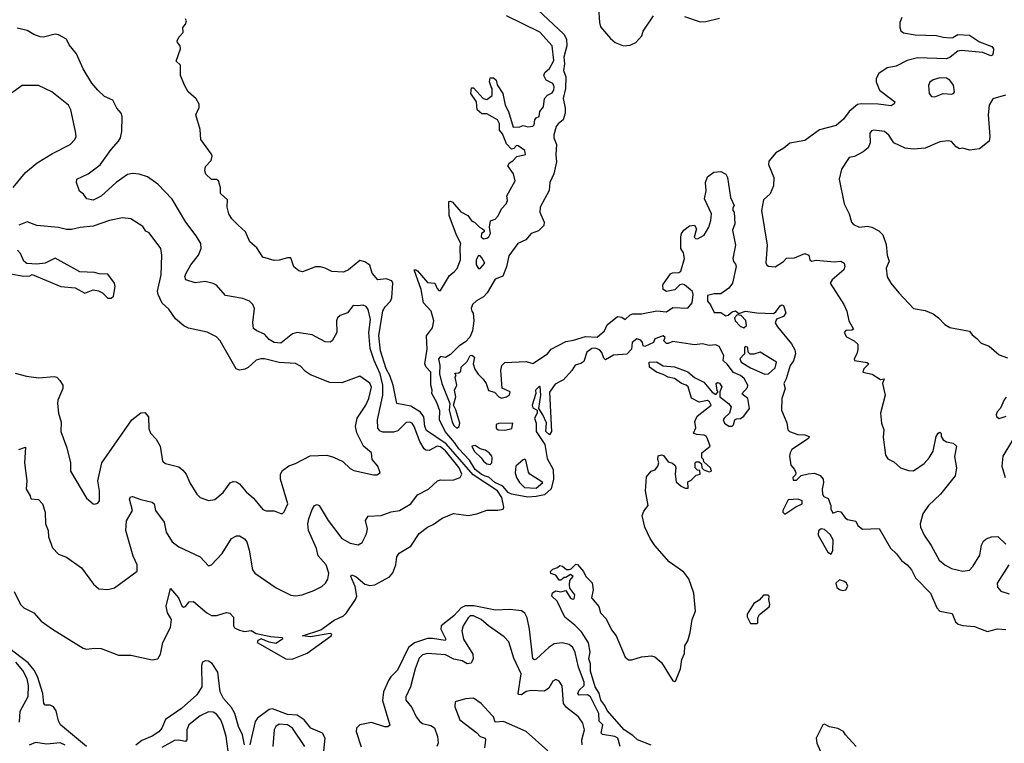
# Model space of a CAD drawing. Extents: x 2133489 to 2292442, y 756223 to 916462.
# Tile 440 of 463: x 2273040 to 2279016, y 869714 to 874102. Entities that reach past the tile are written whole.
import ezdxf

# ---------------------------------------------------------------- set-up
doc = ezdxf.new("R2010")
doc.units = 0

msp = doc.modelspace()

# ---------------------------------------------------------------- linework, layer by layer
at = {"layer": '0CON20XD'}
for points in [[(2276185, 874162), (2276342.5, 874015), (2276358.6, 873985), (2276361.1, 873945), (2276341.8, 873875), (2276347.3, 873835), (2276341.5, 873795), (2276355.4, 873755), (2276352.2, 873685), (2276337.9, 873625), (2276350.9, 873565), (2276351.1, 873535), (2276338, 873495), (2276308.3, 873471.7), (2276296.1, 873453.9), (2276281.1, 873405), (2276281.9, 873385), (2276297.5, 873345), (2276294, 873285), (2276298.8, 873241.2), (2276282.3, 873167.7), (2276258, 873115), (2276253.9, 873066.1), (2276200, 872965), (2276198, 872935), (2276223.8, 872875), (2276221.2, 872855), (2276188.3, 872821.7), (2276144, 872806), (2276112.3, 872767.7), (2276064.1, 872745.9), (2276008.8, 872671.2), (2275994, 872604), (2275973.3, 872546.7), (2275925, 872529.2), (2275877.5, 872445), (2275855, 872421.4), (2275812.4, 872397.6), (2275788.8, 872375), (2275781.2, 872351.2), (2275783.3, 872335), (2275793.3, 872323.3), (2275796, 872275), (2275788.8, 872215), (2275772.3, 872177.7), (2275745, 872148.8), (2275705, 872123.3), (2275655, 872072.5), (2275625, 872053.3), (2275595, 872058.8), (2275582.9, 872045), (2275590, 872005), (2275587.1, 871955), (2275602.9, 871895), (2275650, 871775), (2275647.1, 871735), (2275665, 871662.5), (2275675, 871641.2), (2275692.5, 871625), (2275708, 871635), (2275711.2, 871655), (2275687, 871737), (2275672.5, 871765), (2275686.2, 871815), (2275680, 871855), (2275692.5, 871885), (2275682.5, 871935), (2275690, 871945), (2275681.7, 871958.3), (2275705, 871960), (2275718.3, 871971.7), (2275720, 871995), (2275755, 872030), (2275773.6, 872066.4), (2275785, 872067.5), (2275800, 872055), (2275793.3, 872015), (2275803.2, 871983.2), (2275822.2, 871952.2), (2275852.9, 871922.9), (2275871.2, 871895), (2275885, 871852.5), (2275922.7, 871842.7), (2275948, 871815), (2275965, 871807.1), (2275993.8, 871815), (2276013.8, 871826.2), (2276016.2, 871845), (2275968, 871868), (2275960, 871975), (2275966, 872005), (2275985, 872023.8), (2276115, 872029.2), (2276155, 872016.7), (2276243.3, 872076.7), (2276266.7, 872105), (2276355, 872150.8), (2276402.2, 872157.8), (2276475, 872180.8), (2276545, 872177.2), (2276590, 872215), (2276605, 872252.5), (2276668.3, 872301.7), (2276695, 872297.5), (2276715, 872283.3), (2276745, 872312.5), (2276760.7, 872319.3), (2276815, 872317.5), (2276906.4, 872336.4), (2276965, 872330), (2277005, 872357.5), (2277095, 872353.8), (2277122, 872385), (2277128.6, 872435), (2277124.4, 872454.4), (2277075, 872493.8), (2277065, 872498.8), (2277046.4, 872493.6), (2277015.9, 872464.1), (2276965, 872453.8), (2276945.8, 872465.8), (2276942.9, 872495), (2276989.7, 872560.3), (2277003, 872567), (2277040.4, 872569.6), (2277052.2, 872577.8), (2277074.5, 872655), (2277068.2, 872688.2), (2277051.9, 872715), (2277051.9, 872785), (2277057.1, 872805), (2277071.9, 872825), (2277105, 872852.2), (2277135, 872855.6), (2277147.8, 872835), (2277134.2, 872784.2), (2277142.5, 872775), (2277155, 872773.1), (2277195.4, 872794.6), (2277222.7, 872845), (2277235.7, 872885), (2277240, 872925), (2277197.1, 873015), (2277206, 873065), (2277203.1, 873115), (2277215, 873150), (2277253, 873177), (2277295, 873181.2), (2277326.2, 873165), (2277336.2, 873145), (2277354, 873024), (2277377.5, 872975), (2277368.3, 872961.7), (2277367.5, 872945), (2277377.5, 872935), (2277380, 872865), (2277366.7, 872825), (2277383.8, 872735), (2277368.8, 872655), (2277372.5, 872635), (2277385, 872620), (2277388, 872605), (2277365.6, 872505), (2277345, 872473.3), (2277295, 872440), (2277255, 872440), (2277215, 872430), (2277213.8, 872395), (2277232.4, 872372.4), (2277255, 872326.2), (2277295, 872326.2), (2277325, 872305.7), (2277340.6, 872309.4), (2277365, 872331.2), (2277385, 872337.5), (2277405, 872320), (2277445, 872334), (2277515, 872323.8), (2277615, 872319.6), (2277629.9, 872330.1), (2277655, 872367.3), (2277665, 872373.3), (2277675, 872369.2), (2277690.5, 872325), (2277675, 872303.2), (2277634.2, 872285.8), (2277624.6, 872264.6), (2277638.9, 872238.9), (2277725, 872136.5), (2277745, 872099.2), (2277749.1, 872075), (2277736.9, 872033.1), (2277716.7, 872005), (2277693.1, 871925), (2277677.5, 871895), (2277686.2, 871865), (2277665.8, 871805), (2277664, 871735), (2277696.4, 871656.4), (2277702.5, 871615), (2277712.5, 871605), (2277763.8, 871586.2)], [(2276553.2, 874175), (2276558.2, 874085), (2276565, 874058.8), (2276625, 873987.5), (2276655, 873963.8), (2276705, 873943.8), (2276745, 873948.8), (2276780, 873965), (2276816.2, 874005), (2276825, 874032.5), (2276886.7, 874125)], [(2274365.6, 872855.6), (2274328, 872895), (2274309.2, 872925), (2274300, 872965), (2274300.5, 873010.5), (2274259.3, 873049.3), (2274258.8, 873085), (2274246.7, 873125), (2274235, 873133.3), (2274205, 873133.3), (2274170, 873165), (2274163.8, 873185), (2274168.3, 873211.7), (2274202.3, 873247.7), (2274208, 873275), (2274205, 873286.7), (2274138.8, 873375), (2274136.1, 873436.1), (2274110, 873525), (2274129.3, 873570.7), (2274129.3, 873589.3), (2274111.7, 873621.7), (2274063.3, 873665), (2274042.3, 873702.3), (2274016.2, 873765), (2274016.2, 873826.2), (2273990.7, 873850.7), (2274016.4, 873926.4), (2274013.3, 873945), (2273997.5, 873965), (2273996.7, 873975), (2274005, 873997.5), (2274032.5, 874025), (2274030, 874055), (2274046.7, 874075), (2274052.5, 874095), (2274047, 874107)], [(2275902.5, 873695), (2275892.5, 873725), (2275895, 873750), (2275915, 873750), (2275932.5, 873735), (2275938.3, 873708.3), (2275972.5, 873655), (2275987.5, 873585), (2276006.4, 873546.4), (2276035, 873450), (2276075, 873452.5), (2276095, 873460), (2276125, 873452.5), (2276155, 873457.5), (2276162.5, 873465), (2276166.7, 873495), (2276175, 873506.7), (2276192.5, 873515), (2276196.7, 873545), (2276218.8, 873575), (2276226.2, 873625), (2276243.3, 873645), (2276271.3, 873658.7), (2276282.9, 873675), (2276284.3, 873695), (2276276, 873715), (2276236, 873735), (2276221.4, 873765), (2276226.8, 873783.2), (2276255, 873806.2), (2276282, 873855), (2276272.9, 873945), (2276196.9, 874026.9), (2275995, 874125.5)], [(2277075, 874121.2), (2277170.5, 874090.5), (2277205, 874092), (2277287.7, 874112.3)], [(2278394.5, 874115.5), (2278382.5, 874085), (2278382.5, 874055), (2278388.9, 874035), (2278405, 874021.9), (2278475, 874011.5), (2278605, 874007.5), (2278645, 873996.2), (2278687.3, 873992.7), (2278703.3, 873995), (2278735, 874013.1), (2278805, 874009.3), (2278865, 873969.1), (2278940.3, 873940.3), (2278949.7, 873925), (2278949.4, 873900.6), (2278945, 873887.5), (2278935, 873883.3), (2278885, 873904.4), (2278755, 873916.7), (2278735, 873910.7), (2278688.4, 873875), (2278665, 873864.5), (2278488.6, 873871.4), (2278427.5, 873855), (2278360.2, 873819.8), (2278305, 873810.4), (2278255, 873775.6), (2278238.5, 873745), (2278238.5, 873725), (2278257.8, 873675), (2278325.8, 873625), (2278352, 873605), (2278348.1, 873591.9), (2278329.4, 873580.6), (2278251.2, 873591.2), (2278146.8, 873593.2), (2278125, 873587.3), (2278075.5, 873545), (2278040.7, 873499.3), (2277995, 873460.8), (2277893.8, 873435), (2277805, 873370), (2277715, 873354.4), (2277677.6, 873322.4), (2277628.5, 873295), (2277587.1, 873245), (2277585.6, 873224.4), (2277616.9, 873145), (2277615.8, 873095), (2277595, 873045.6), (2277555, 873010), (2277542, 872945), (2277576.8, 872735), (2277568.8, 872628.8), (2277574.2, 872614.2), (2277585, 872606.7), (2277625, 872603.8), (2277676.7, 872635), (2277695, 872656.2), (2277742.2, 872657.8), (2277805, 872684.2), (2277828.8, 872675), (2277836.2, 872646.2), (2277845, 872637.5), (2277875, 872644.2), (2277985, 872633.3), (2278025, 872638.1), (2278045, 872625.8), (2278048.9, 872605), (2278042.5, 872585), (2277971.2, 872525), (2277960, 872505), (2278042, 872375), (2278061.2, 872335), (2278072, 872275), (2278100, 872225), (2278090.7, 872219.3), (2278055, 872218), (2278044.2, 872205), (2278058.3, 872178.3), (2278105, 872153.8), (2278126.2, 872135), (2278127.7, 872102.3), (2278121.2, 872075), (2278104.2, 872045.8), (2278106.7, 872035), (2278184.2, 872024.2), (2278193.8, 872015), (2278162.9, 871985), (2278157.5, 871965), (2278215, 871952), (2278265, 871920), (2278286.2, 871925), (2278276.2, 871895), (2278292.9, 871825), (2278265.5, 871715), (2278271.8, 871655), (2278284.6, 871615), (2278281.1, 871571.1), (2278295, 871461.2), (2278308.9, 871438.9), (2278345, 871421.1), (2278386.2, 871385), (2278435, 871368.2), (2278465, 871366.7), (2278530.2, 871409.8), (2278560.6, 871445), (2278584.2, 871485), (2278602, 871575), (2278614, 871595), (2278625, 871600), (2278633.3, 871593.3), (2278633.8, 871575), (2278646, 871555), (2278665, 871541.9), (2278705, 871533.1), (2278726, 871515), (2278713.4, 871453.4), (2278726.9, 871385), (2278718.1, 871335), (2278628.9, 871225), (2278555.6, 871155), (2278521.8, 871105), (2278504.6, 871045), (2278507.5, 871025), (2278530, 870975), (2278572.7, 870912.7), (2278621.1, 870825), (2278654.3, 870795), (2278695, 870773.8), (2278765, 870757.5), (2278805, 870764.4), (2278825, 870786), (2278866.9, 870855), (2278878.6, 870915), (2278890.5, 870939.5), (2278906.9, 870953.1), (2278937.5, 870965), (2278977.3, 870967.3), (2279025, 870921.2)], [(2273034, 871495), (2273075, 871510), (2273069.5, 871415), (2273083.7, 871306.3), (2273079.4, 871255), (2273103.3, 871215), (2273107, 871197), (2273155, 871192.5), (2273178, 871165), (2273194.2, 871115), (2273197.1, 871045), (2273211.9, 871005), (2273214.4, 870965), (2273239.1, 870899.1), (2273275, 870860), (2273325, 870842.5), (2273415, 870778.8), (2273488, 870678), (2273521.1, 870651.1), (2273574.3, 870645.7), (2273615, 870657.1), (2273753, 870757), (2273753.5, 870795), (2273728.9, 870848.9), (2273685, 871003.3), (2273687.9, 871062.1), (2273725.6, 871125), (2273705.9, 871194.1), (2273711.9, 871208.1), (2273725, 871210.8), (2273775, 871191.8), (2273845, 871176.9), (2273855.5, 871165.5), (2273864.6, 871124.6), (2273916, 871055), (2273929.4, 870995), (2273964.7, 870934.7), (2274005, 870904.3), (2274134.4, 870844.4), (2274185, 870790), (2274205, 870796.7), (2274269.4, 870865), (2274325, 870956), (2274355, 870971.2), (2274375, 870971.2), (2274405, 870954), (2274418.1, 870935), (2274432.5, 870885), (2274452.5, 870765), (2274466.2, 870745), (2274595.8, 870655.8), (2274685, 870612.9), (2274715, 870608.6), (2274754.1, 870614.1), (2274825, 870640.6), (2274873.8, 870665), (2274896, 870685), (2274910.3, 870709.7), (2274916.5, 870745), (2274899.5, 870795), (2274850.7, 870850.7), (2274842.3, 870895), (2274793.1, 871005), (2274789.7, 871045), (2274794.7, 871075.2), (2274815, 871131.2), (2274830, 871155), (2274845, 871161.2), (2274858, 871155), (2274912.2, 871065), (2274995.6, 870955), (2275045, 870927.1), (2275095, 870918.1), (2275118, 870932), (2275145.3, 870984.7), (2275151.5, 871015), (2275138.2, 871065), (2275155, 871090.5), (2275235, 871094.5), (2275295, 871117.8), (2275345, 871125.6), (2275414.7, 871165.3), (2275455, 871220.8), (2275522, 871255), (2275576.7, 871305), (2275595, 871311.4), (2275619.4, 871309.4), (2275675, 871311.5), (2275713.7, 871326.3), (2275724.4, 871345), (2275707.6, 871385), (2275625, 871486.5), (2275595, 871511.7), (2275572.9, 871515), (2275525, 871489.3), (2275505, 871492.4), (2275495, 871500.6), (2275467.9, 871545), (2275434.7, 871635), (2275421.5, 871655), (2275405, 871661.6), (2275385, 871658.7), (2275335, 871608.5), (2275309.2, 871600.9), (2275245, 871600), (2275225, 871609.5), (2275214.5, 871625), (2275211.6, 871675), (2275243.8, 871825), (2275244.8, 871885.2), (2275227.4, 871955), (2275190.6, 872035), (2275168.2, 872108.2), (2275159.4, 872205), (2275169.3, 872285), (2275154.4, 872345), (2275142, 872362), (2275125, 872371.4), (2275092.5, 872367.5), (2275065, 872369.4), (2275028.8, 872325), (2274985, 872308.5), (2274968.9, 872295), (2274963.5, 872275), (2274965.7, 872205), (2274937.5, 872155), (2274925, 872145.8), (2274895, 872149.4), (2274815, 872190.6), (2274725, 872204.6), (2274695, 872196.5), (2274625, 872141.2), (2274584.2, 872145), (2274555, 872162.9), (2274525, 872194.5), (2274478.8, 872215), (2274460, 872230), (2274454.4, 872265), (2274465, 872350), (2274455.8, 872375), (2274435, 872396), (2274395, 872411.4), (2274290, 872430), (2274235, 872492.9), (2274215, 872503.3), (2274165, 872513.6), (2274105, 872507.1), (2274048.8, 872525), (2274042.9, 872545), (2274050, 872565), (2274079.4, 872615), (2274126.2, 872673.8), (2274141.4, 872715), (2274140, 872745), (2274110.8, 872790.8), (2274048.1, 872875), (2273964.6, 873014.6), (2273877.5, 873105), (2273815, 873150), (2273765, 873165.6), (2273725, 873169.5), (2273695, 873163.6), (2273624.8, 873115.2), (2273535, 873032.1), (2273485, 873007.5), (2273446.7, 873015), (2273426.7, 873045), (2273402.7, 873062.7), (2273383.8, 873115), (2273386.7, 873135), (2273455, 873167.5), (2273528.2, 873221.8), (2273595, 873315.7), (2273640.6, 873365), (2273651.5, 873385), (2273660.5, 873425), (2273661.5, 873515), (2273655.6, 873535), (2273628.6, 873565), (2273605, 873614.2), (2273555, 873636.4), (2273515, 873674.2), (2273478.5, 873718.5), (2273424.4, 873805), (2273384.5, 873894.5), (2273340.3, 873950.3), (2273324.3, 873984.3), (2273275, 874011.4), (2273255, 874015.6), (2273185, 873996.2), (2273165, 873998.8), (2273125, 874012.5), (2273085, 874038), (2273025, 874051.2)], [(2278595, 873634.3), (2278645, 873654.2), (2278695, 873650), (2278707.5, 873655), (2278713.3, 873665), (2278708.8, 873705), (2278685, 873736.7), (2278665, 873747.5), (2278625, 873750), (2278585, 873738), (2278565, 873723.3), (2278556.1, 873703.9), (2278559.2, 873655), (2278575, 873636), (2278595, 873634.3)], [(2273000.4, 873085), (2273075.2, 873174.8), (2273145.3, 873234.7), (2273238.8, 873291.2), (2273346.7, 873345), (2273373.8, 873375), (2273382, 873395), (2273379.2, 873425), (2273350, 873555), (2273335.7, 873585), (2273235.7, 873665.7), (2273155, 873704), (2273055, 873704.2), (2272968.7, 873641.3)], [(2276872.3, 869702.3), (2276790, 869735), (2276761.7, 869761.7), (2276708, 869795), (2276605, 869911.5), (2276592.5, 869942.5), (2276567.2, 869975), (2276557.5, 870017.5), (2276533.7, 870055), (2276505, 870152), (2276504, 870195), (2276494.1, 870225), (2276502.9, 870267.1), (2276492.1, 870322.1), (2276449.5, 870389.5), (2276410, 870430), (2276348.3, 870478.3), (2276302.5, 870575), (2276270, 870605), (2276273.9, 870626.1), (2276295, 870637.5), (2276325, 870632.5), (2276355, 870640), (2276383.6, 870593.6), (2276395, 870587.5), (2276405, 870590), (2276410, 870615), (2276380, 870655), (2276377.5, 870675), (2276378.3, 870701.7), (2276400, 870725), (2276383, 870737), (2276355, 870720), (2276345, 870720), (2276325, 870702.5), (2276315, 870703.3), (2276295, 870732.5), (2276263.6, 870743.6), (2276262.5, 870755), (2276275, 870770), (2276305, 870780), (2276318.3, 870791.7), (2276335, 870787.5), (2276358.3, 870768.3), (2276375, 870767.5), (2276388, 870772), (2276415, 870800), (2276425, 870797.1), (2276462, 870755), (2276476.2, 870725), (2276515, 870686), (2276520, 870645), (2276510, 870595), (2276555, 870543.3), (2276566.2, 870505), (2276598.7, 870468.7), (2276632.4, 870402.4), (2276660, 870365), (2276715.7, 870235.7), (2276735, 870220), (2276755, 870220), (2276815, 870238), (2276875, 870243.8), (2276895, 870238.8), (2276935, 870203.3), (2277005, 870092.5), (2277015, 870087.5), (2277022.5, 870095), (2277050.4, 870165), (2277058.5, 870221.5), (2277075, 870257.5), (2277077.8, 870305), (2277094.4, 870335), (2277110, 870385), (2277121.5, 870465), (2277141.4, 870515), (2277132.2, 870625), (2277101.7, 870711.7), (2277071.7, 870751.7), (2276982, 870815), (2276894.2, 870914.2), (2276866.2, 870955), (2276834.3, 871025), (2276818, 871095), (2276827.7, 871122.3), (2276853.9, 871156.1), (2276837.5, 871245), (2276845, 871330), (2276872.5, 871365), (2276898, 871372), (2276913.3, 871395), (2276920, 871415), (2276912.5, 871435), (2276915, 871457.5), (2276935, 871462.5), (2276948.3, 871458.3), (2276975, 871420), (2277001.7, 871411.7), (2277018.3, 871398.3), (2277022.5, 871385), (2277017.5, 871345), (2277025, 871300), (2277055, 871272.5), (2277078.3, 871261.7), (2277098.3, 871261.7), (2277095, 871300), (2277115, 871310), (2277135, 871330), (2277145, 871340), (2277170, 871345), (2277168.3, 871368.3), (2277155, 871370), (2277140, 871385), (2277140, 871415), (2277145, 871420), (2277165, 871420), (2277178.3, 871408.3), (2277180, 871385), (2277191.7, 871371.7), (2277225, 871360), (2277240, 871365), (2277232.5, 871385), (2277191.7, 871421.7), (2277190, 871435), (2277180, 871445), (2277180, 871475), (2277230, 871515), (2277215, 871560), (2277206.4, 871576.4), (2277195, 871583.3), (2277147, 871587), (2277130, 871595), (2277143, 871627), (2277137.5, 871665), (2277151.7, 871698.3), (2277237.5, 871765), (2277227.5, 871785), (2277215, 871792.5), (2277165, 871782.5), (2277117, 871807), (2277096.7, 871875), (2277085.9, 871885.9), (2277057.5, 871895), (2277015, 871926.7), (2276975, 871933.3), (2276945, 871951.2), (2276905, 871963.8), (2276863.3, 871995), (2276860, 872025), (2276905, 872027.5), (2276945, 872003.3), (2277015, 871996.7), (2277095, 871967.5), (2277135, 871932.5), (2277193, 871903), (2277243.6, 871843.6), (2277265, 871830), (2277280, 871845), (2277273, 871853), (2277267.5, 871895), (2277275, 871902.5), (2277288.3, 871898.3), (2277302.5, 871875), (2277290, 871845), (2277290, 871815), (2277342.5, 871775), (2277357.5, 871755), (2277347.5, 871715), (2277315, 871686.2), (2277310.8, 871675), (2277318.8, 871655), (2277345, 871638), (2277365, 871637.5), (2277372.5, 871645), (2277380, 871675), (2277388.3, 871681.7), (2277415, 871683.3), (2277435, 871697.5), (2277470, 871745), (2277460, 871805), (2277422.5, 871832.5), (2277458.3, 871871.7), (2277460, 871885), (2277436.8, 871926.8), (2277415.3, 871945.3), (2277372.9, 871962.9), (2277335, 872013.8), (2277310, 872035), (2277313.3, 872065), (2277285, 872120), (2277265, 872129.5), (2277225, 872126.4), (2277185, 872136.9), (2277135, 872130.5), (2277005, 872150), (2276975, 872137.5), (2276965, 872139.2), (2276948.8, 872155), (2276957.5, 872175), (2276945, 872185.8), (2276895, 872166.7), (2276886.7, 872145), (2276835, 872120), (2276823.9, 872123.9), (2276820, 872145), (2276809.7, 872159.7), (2276785, 872166.7), (2276757.1, 872145), (2276753.3, 872105), (2276726.1, 872073.9), (2276645, 872067.1), (2276595, 872040), (2276585, 872050), (2276574, 872084), (2276559.5, 872099.5), (2276535, 872111.2), (2276511.9, 872108.1), (2276481.4, 872085), (2276465, 872030), (2276445, 872016.7), (2276412.1, 872007.9), (2276392.2, 871975), (2276340.9, 871919.1), (2276315.6, 871905.6), (2276289.1, 871890.9), (2276256, 871844), (2276268.2, 871605), (2276255, 871583.8), (2276234.2, 871604.2), (2276237, 871657), (2276216, 871705), (2276190, 871745), (2276203.3, 871825), (2276200, 871875), (2276195, 871880), (2276170, 871855), (2276172.5, 871835), (2276150, 871765), (2276155, 871747.5), (2276180, 871735), (2276180, 871715), (2276164, 871685), (2276174, 871655), (2276174, 871605), (2276227.1, 871525), (2276241.7, 871441.7), (2276278.9, 871375), (2276280.4, 871315), (2276265, 871256.9), (2276225, 871221.3), (2276175, 871209.7), (2276125, 871207.1), (2276025, 871225.5), (2276005, 871235.6), (2275972.9, 871272.9), (2275923.8, 871295), (2275887.1, 871327.1), (2275865.6, 871334.4), (2275841.3, 871345), (2275804.2, 871375), (2275769.9, 871429.9), (2275705, 871498.8), (2275678.9, 871538.9), (2275622, 871605), (2275587.8, 871675), (2275589.6, 871729.6), (2275571.4, 871781.4), (2275542.5, 871835), (2275543.9, 871856.1), (2275535.7, 871885.7), (2275535.7, 871965), (2275506.9, 871995), (2275498.1, 872015), (2275514, 872105), (2275508.8, 872185), (2275545.6, 872234.4), (2275553.8, 872275), (2275536.7, 872335), (2275490.8, 872385), (2275477, 872467), (2275433.3, 872585), (2275445, 872586), (2275455, 872578.8), (2275515, 872508.8), (2275560, 872505), (2275573, 872473), (2275585, 872460), (2275595, 872460), (2275649.5, 872550.5), (2275676.8, 872573.2), (2275695, 872592.5), (2275716.2, 872645), (2275712.5, 872725), (2275717.5, 872745), (2275691.2, 872795), (2275647.5, 872915), (2275645, 873000), (2275655, 873002.5), (2275666.7, 872995), (2275717, 872937), (2275760, 872915), (2275785, 872880), (2275800, 872875), (2275830, 872845), (2275850, 872835), (2275860, 872825), (2275860, 872815), (2275842.5, 872805), (2275840, 872785), (2275855, 872773.3), (2275875, 872777.5), (2275886.7, 872785), (2275896.7, 872805), (2275892.5, 872845), (2275897.5, 872882.5), (2275925, 872893.3), (2275945, 872913.3), (2275963.9, 872956.1), (2275992.5, 872985), (2276000, 873005), (2275996.7, 873035), (2276046.7, 873125), (2276037.7, 873167.7), (2276003, 873217), (2276012.5, 873235), (2276033.8, 873246.2), (2276057.7, 873272.3), (2276110, 873285), (2276105, 873310), (2276065, 873337.5), (2276055, 873340), (2276039.3, 873320.7), (2276025, 873317.5), (2275995, 873350), (2275970.7, 873410.7), (2275953, 873433), (2275951.7, 873471.7), (2275940, 873495), (2275875, 873532.5), (2275845, 873532.5), (2275817.5, 873555), (2275812.5, 873605), (2275777.5, 873655), (2275781.7, 873688.3), (2275795, 873690), (2275853.6, 873623.6), (2275875, 873617.5), (2275907, 873643), (2275907.5, 873685), (2275902.5, 873695)], [(2279023.3, 873645), (2278947.5, 873622.5), (2278924, 873585), (2278918.8, 873525), (2278929.2, 873395), (2278923.8, 873366.2), (2278865, 873320), (2278805, 873311.2), (2278765, 873322.5), (2278745, 873318.8), (2278725, 873331.2), (2278695, 873363.8), (2278675, 873368.8), (2278625, 873361.4), (2278535, 873323.3), (2278465, 873317.5), (2278415, 873324.3), (2278345, 873356.2), (2278315, 873402), (2278290, 873425), (2278225, 873432.9), (2278211.1, 873428.9), (2278200, 873415), (2278202.9, 873355), (2278190, 873325), (2278159.3, 873300.7), (2278106.6, 873273.4), (2278075, 873265.7), (2278065.8, 873255), (2278028, 873195), (2278014, 873135), (2278044, 872985), (2278073.8, 872925), (2278088.8, 872875), (2278101.2, 872861.2), (2278135, 872843.8), (2278185, 872849.2), (2278212.5, 872845), (2278255, 872822.5), (2278278.3, 872798.3), (2278299.1, 872739.1), (2278306.2, 872675), (2278317.7, 872637.7), (2278298.8, 872595), (2278305, 872542.5), (2278326.7, 872505), (2278375.7, 872445.7), (2278465, 872351.2), (2278535, 872338), (2278585, 872317.5), (2278616.2, 872295), (2278655, 872254), (2278685, 872235.8), (2278805, 872213.3), (2278820.5, 872190.5), (2278849.7, 872169.7), (2278875, 872141.2), (2278925, 872123.3), (2278985, 872068.8), (2279035, 872052)], [(2273012.3, 871957.7), (2273081.3, 871941.3), (2273155, 871931.1), (2273249.1, 871939.1), (2273265, 871933.8), (2273283.8, 871915), (2273302, 871885), (2273301.4, 871865), (2273271.4, 871795), (2273269.4, 871775), (2273275.6, 871715), (2273292, 871662), (2273290.5, 871605), (2273326.7, 871505), (2273347.5, 871415), (2273348, 871365), (2273445, 871200), (2273485, 871166.7), (2273495, 871163.3), (2273515, 871170), (2273523.8, 871185), (2273524.4, 871245), (2273514.5, 871305), (2273537.7, 871415), (2273720.6, 871675), (2273775, 871718), (2273799.5, 871719.5), (2273822.7, 871692.7), (2273823.5, 871623.5), (2273834.4, 871595), (2273867.4, 871557.4), (2273892.3, 871515), (2273906, 871425), (2273925, 871410), (2274005, 871390), (2274031.1, 871371.1), (2274050.9, 871345), (2274073.5, 871293.5), (2274114.6, 871224.6), (2274135, 871204), (2274185, 871186), (2274225, 871192.5), (2274274.4, 871235), (2274317.2, 871292.8), (2274335, 871301.4), (2274355, 871300), (2274375, 871286.9), (2274415, 871239.4), (2274459.7, 871199.7), (2274515, 871131.1), (2274535, 871123.5), (2274584, 871124), (2274625, 871107.5), (2274635, 871107.5), (2274645, 871117.5), (2274667.5, 871165), (2274623.3, 871315), (2274623.1, 871345), (2274635, 871367.5), (2274672.6, 871397.4), (2274715, 871410), (2274803, 871457), (2274905, 871462), (2274945, 871450), (2275002.3, 871422.3), (2275045, 871381.2), (2275067.7, 871367.7), (2275187.7, 871342.3), (2275207.3, 871342.7), (2275227.5, 871355), (2275214.3, 871395), (2275180, 871435), (2275176.2, 871475), (2275126.7, 871516.7), (2275087.2, 871597.2), (2275077.3, 871635), (2275088.5, 871685), (2275141.1, 871765), (2275160, 871805), (2275174.6, 871874.6), (2275165, 871898.2), (2275105, 871939.4), (2274995, 871899.2), (2274922.4, 871902.4), (2274805, 871948.6), (2274775, 871969.2), (2274745, 872001.4), (2274715, 872016.7), (2274615, 872022.7), (2274525, 872045.4), (2274503.9, 872046.1), (2274475, 872037.5), (2274427.3, 871992.7), (2274407.3, 871982.7), (2274375, 871976.9), (2274354.7, 871984.7), (2274257.1, 872155), (2274235, 872179.2), (2274177.1, 872207.1), (2274065, 872232.5), (2274036.1, 872246.1), (2273985, 872288.6), (2273945, 872346.7), (2273905, 872382.5), (2273880.5, 872435), (2273877.3, 872455), (2273898.8, 872555), (2273902.9, 872675), (2273895.8, 872715), (2273825, 872810), (2273805, 872820), (2273787.5, 872847.5), (2273715.4, 872895.4), (2273665, 872900.6), (2273585.4, 872884.6), (2273485, 872850.9), (2273407.3, 872842.7), (2273355, 872829.6), (2273325, 872829.6), (2273275, 872841.3), (2273145, 872853.8), (2273085, 872876.5), (2273035, 872856.4)], [(2273005.7, 870635), (2273045, 870556.2), (2273065, 870536), (2273126.2, 870505), (2273171.2, 870455), (2273240, 870405), (2273425, 870291.4), (2273445, 870284.3), (2273495, 870290.8), (2273535, 870288.8), (2273638.8, 870248.8), (2273715, 870247.5), (2273845, 870219.6), (2273879.4, 870225), (2273895.4, 870255), (2273907.8, 870325), (2273955.6, 870415), (2273961.2, 870465), (2273937.1, 870505), (2273929.4, 870545), (2273955, 870652.5), (2274004, 870595), (2274025, 870547.5), (2274035, 870540), (2274047, 870543), (2274068.8, 870571.2), (2274095, 870574), (2274175, 870505.6), (2274205, 870488.2), (2274235, 870488.9), (2274295, 870507.5), (2274315, 870503.8), (2274338.3, 870478.3), (2274337.5, 870425), (2274344.6, 870414.6), (2274375, 870399.1), (2274405, 870391.5), (2274445, 870397.5), (2274475, 870379.1), (2274565, 870360.6), (2274632.5, 870355), (2274635.8, 870345), (2274595, 870318.1), (2274555, 870326.2), (2274505, 870347.5), (2274485, 870337.8), (2274481.8, 870325), (2274655, 870226), (2274694.1, 870224.1), (2274785, 870259.2), (2274931.5, 870365), (2274934.2, 870375), (2274925, 870378.9), (2274805, 870359.2), (2274756.7, 870365), (2274868.5, 870401.5), (2274948.8, 870461.2), (2275005, 870487.5), (2275024.6, 870505.4), (2275079.2, 870585), (2275085.3, 870605), (2275075.9, 870665), (2275050, 870725), (2275053.8, 870736.2), (2275080, 870725), (2275135, 870679.6), (2275165, 870670.5), (2275195, 870675.7), (2275285, 870724.2), (2275305, 870746.7), (2275323.1, 870795), (2275330, 870845), (2275342.6, 870867.4), (2275415, 870908.8), (2275465, 870985.8), (2275515, 871024.3), (2275549.7, 871040.3), (2275605, 871080), (2275673.4, 871106.6), (2275765, 871095.5), (2275815, 871105.4), (2275875, 871127.3), (2275942.2, 871127.8), (2275975, 871134), (2275978, 871145), (2275966, 871204), (2275940, 871245), (2275791.7, 871341.7), (2275629.2, 871529.2), (2275510.1, 871610.1), (2275499.2, 871635), (2275493.5, 871693.5), (2275472.9, 871722.9), (2275415, 871758.6), (2275330, 871775), (2275305.9, 871885), (2275285.8, 871945), (2275263.9, 871983.9), (2275230.2, 872095), (2275219.9, 872185), (2275245, 872336.5), (2275258.5, 872361.5), (2275291, 872395), (2275299.3, 872415), (2275305.5, 872505), (2275298.3, 872518.3), (2275265, 872530), (2275214.2, 872525), (2275178.8, 872565), (2275164.5, 872614.5), (2275135, 872634.2), (2275105, 872642), (2275035, 872584.4), (2275005, 872570.5), (2274935, 872575.6), (2274895, 872596.2), (2274865, 872603.8), (2274835, 872603.3), (2274756.1, 872573.9), (2274735, 872578.8), (2274703.9, 872603.9), (2274685, 872657.5), (2274665, 872658.8), (2274615, 872643.8), (2274585, 872642), (2274515, 872661.2), (2274478.8, 872718.8), (2274436.7, 872755), (2274410, 872815), (2274365.6, 872855.6)], [(2272975, 872563.3), (2273065, 872546.7), (2273101.7, 872548.3), (2273115, 872557.5), (2273290, 872485), (2273376.4, 872476.4), (2273435, 872443.8), (2273485, 872463.3), (2273518, 872458), (2273542.5, 872445), (2273575, 872414), (2273595.8, 872414.2), (2273610, 872425), (2273619.2, 872485), (2273616, 872505), (2273575, 872558.8), (2273521.7, 872561.7), (2273495, 872570), (2273405, 872572.5), (2273255, 872656), (2273195, 872626.7), (2273145, 872620), (2273083, 872623), (2273065, 872637.5), (2273045.6, 872685), (2273027.1, 872705)], [(2275835, 872592.5), (2275862.5, 872625), (2275845, 872657.5), (2275835, 872670), (2275825, 872672.5), (2275810, 872645), (2275811.2, 872615), (2275825, 872592.5), (2275835, 872592.5)], [(2277435, 872234.4), (2277451.8, 872248.2), (2277447.6, 872277.6), (2277418.8, 872308.8), (2277395, 872313.3), (2277378, 872295), (2277383.1, 872275), (2277413.4, 872243.4), (2277435, 872234.4)], [(2277562.3, 871952.3), (2277585, 871953.8), (2277625, 871991.2), (2277633.3, 872025), (2277535, 872085.8), (2277495, 872073.3), (2277474.5, 872074.5), (2277460.8, 872085), (2277460, 872115), (2277445, 872121.2), (2277440, 872115), (2277439.2, 872075), (2277410, 872045), (2277420, 872025), (2277475, 871990), (2277562.3, 871952.3)], [(2279027, 871813), (2279015, 871797.5), (2278993.6, 871746.4), (2278973.8, 871725), (2278966, 871705), (2278968.8, 871695), (2278985, 871684), (2279027, 871697)], [(2275985, 871612.9), (2276028, 871622), (2276032.5, 871655), (2275946.1, 871653.9), (2275933, 871647), (2275931.2, 871625), (2275943.8, 871615), (2275985, 871612.9)], [(2277763.8, 871586.2), (2277805, 871583.8), (2277832.5, 871575), (2277827.3, 871562.7), (2277726, 871495), (2277715.8, 871475), (2277712.5, 871455), (2277720.7, 871400.7), (2277742.5, 871375), (2277750, 871355), (2277748.3, 871341.7), (2277732.5, 871325), (2277735, 871310), (2277755, 871310), (2277783, 871337), (2277825, 871348.8), (2277865, 871352), (2277898.8, 871338.8), (2277915.9, 871315.9), (2277918.8, 871295), (2277910, 871255), (2277912.5, 871225), (2277920.7, 871210.7), (2277947.5, 871197.5), (2277962.5, 871155), (2277962.5, 871135), (2277975, 871110), (2278005, 871122.5), (2278025, 871117.5), (2278050.7, 871080.7), (2278065, 871070), (2278115, 871060), (2278127.5, 871035), (2278155, 871012.5), (2278256.1, 871016.1), (2278325, 870896.7), (2278362.7, 870862.7), (2278393, 870823), (2278427, 870797), (2278452.5, 870765), (2278477, 870717), (2278568.8, 870625), (2278606, 870535), (2278624.5, 870514.5), (2278700, 870500), (2278720.3, 870450.3), (2278737, 870437), (2278765, 870428.6), (2278835, 870422.5), (2278865, 870409.2), (2278915, 870392), (2278975, 870407.5), (2279025, 870404)], [(2275895, 871404), (2275905.8, 871414.2), (2275907.7, 871442.3), (2275905.5, 871455.5), (2275890, 871475), (2275865, 871492.5), (2275835, 871500), (2275805, 871519.2), (2275785, 871516.7), (2275797.5, 871485), (2275840.8, 871445), (2275854.5, 871424.5), (2275875, 871409.2), (2275895, 871404)], [(2279065, 871551.2), (2279008, 871455), (2279002, 871395), (2279021.1, 871325)], [(2276175, 871260.6), (2276216.2, 871295), (2276136, 871345), (2276127.5, 871357.5), (2276111.7, 871431.7), (2276105, 871437.5), (2276095, 871433.3), (2276052, 871395), (2276046.7, 871355), (2276056, 871325), (2276073.8, 871295), (2276104.5, 871264.5), (2276175, 871260.6)], [(2277685, 871102.5), (2277751.7, 871148.3), (2277790, 871165), (2277790, 871185), (2277765, 871193.3), (2277705, 871191.2), (2277672.5, 871125), (2277672.5, 871115), (2277685, 871102.5)], [(2277965, 870860), (2277976.1, 870883.9), (2277978.3, 870948.3), (2277959.5, 870979.5), (2277925, 871010), (2277905, 871014.3), (2277888.3, 871001.7), (2277886.9, 870975), (2277945, 870872), (2277965, 870860)], [(2279044.4, 870795), (2278973.5, 870685), (2278975, 870661.2), (2278995, 870636.9), (2279045, 870619.4)], [(2278035, 870640), (2278055, 870643.8), (2278065.9, 870665.9), (2278058.8, 870685), (2278045.5, 870695.5), (2278015, 870705.7), (2277992.9, 870685), (2277999.1, 870659.1), (2278015, 870645.8), (2278035, 870640)], [(2277515, 870440), (2277520, 870445), (2277520, 870475), (2277530, 870495), (2277589.5, 870540.5), (2277593.8, 870555), (2277586.7, 870585), (2277590, 870605), (2277582.5, 870612.5), (2277555, 870611.2), (2277529.1, 870580.9), (2277495, 870561.2), (2277455, 870496.7), (2277455, 870480), (2277475, 870440), (2277515, 870440)], [(2276683.8, 869693.8), (2276670.5, 869745), (2276652, 869755), (2276577.8, 869767.8), (2276569.6, 869775), (2276580, 869825), (2276557.4, 869847.4), (2276555.9, 869895), (2276505.2, 869995), (2276486.5, 870006.5), (2276436.3, 870006.4), (2276427.2, 870015), (2276436.2, 870035), (2276465.4, 870064.6), (2276467, 870085), (2276431.2, 870175), (2276412.4, 870265), (2276397.1, 870295), (2276375, 870313.1), (2276333.5, 870323.5), (2276285, 870316.4), (2276253.8, 870296.2), (2276175, 870224.5), (2276165, 870220), (2276155.5, 870225.5), (2276135.2, 870404.8), (2276120.7, 870475), (2276105, 870502.8), (2276085, 870516.6), (2276015, 870525.8), (2275928.6, 870521.4), (2275797, 870547), (2275742.9, 870547.1), (2275718.9, 870535), (2275675, 870486.3), (2275597.7, 870425), (2275595.3, 870405), (2275627.3, 870345), (2275623.1, 870336.9), (2275545, 870349.5), (2275515, 870348.5), (2275436.2, 870323.8), (2275400.3, 870295), (2275333.8, 870156.2), (2275292.9, 870117.1), (2275278.4, 870095), (2275247.6, 870025), (2275242.2, 869972.3), (2275285.8, 869824.2), (2275275, 869814), (2275256.8, 869813.2), (2275175, 869840), (2275105, 869825.4), (2275085, 869806), (2275082.1, 869785), (2275112, 869692)], [(2276453.8, 869705), (2276452.2, 869735), (2276468.9, 869795), (2276457.3, 869835), (2276431.4, 869875), (2276359.8, 869929.8), (2276341.3, 869955), (2276332.4, 870062.4), (2276315, 870090), (2276295, 870101.2), (2276275, 870091.2), (2276251.2, 870048.8), (2276225, 870029.1), (2276144.5, 870034.5), (2276115, 870027.3), (2276085, 870008.4), (2276069.1, 870009.1), (2276065.6, 870015.6), (2276084, 870135), (2276040.1, 870230.1), (2276008.5, 870328.5), (2275980, 870360), (2275885, 870426), (2275841.1, 870465), (2275795, 870487), (2275775, 870485.7), (2275761.8, 870475), (2275731.6, 870425), (2275722.8, 870395), (2275732.9, 870345), (2275790, 870255), (2275791.4, 870225), (2275779.7, 870200.3), (2275755, 870195.4), (2275725, 870214.1), (2275675, 870224.7), (2275625, 870250.6), (2275515, 870258.9), (2275485, 870249.1), (2275465, 870230.6), (2275441.2, 870165), (2275412.1, 870055), (2275383.3, 869995), (2275384.3, 869975), (2275420.9, 869930.9), (2275447.1, 869875), (2275469.5, 869845), (2275485, 869833.1), (2275535, 869820.8), (2275557.1, 869807.1), (2275576.2, 869755), (2275580.5, 869715), (2275572, 869695)], [(2273446.2, 869695), (2273288.2, 869825), (2273275, 869849.2), (2273261, 869911), (2273245, 869934), (2273225, 869944.2), (2273195.6, 869945.6), (2273185.8, 869955), (2273179.7, 870015), (2273147.8, 870117.8), (2273127.1, 870157.1), (2273091.4, 870201.4), (2272938.2, 870318.2)], [(2273038.8, 869841.2), (2273042.5, 869907.5), (2273092, 869998), (2273093.4, 870065), (2273085.9, 870105), (2273059.7, 870155), (2273016.4, 870205)], [(2274403.9, 869705), (2274392.2, 869765), (2274368.4, 869815), (2274346.4, 869895), (2274325, 869930.5), (2274277.8, 869985), (2274256, 870025), (2274243.1, 870145), (2274208, 870198), (2274185, 870211.3), (2274165, 870214.7), (2274150.3, 870205), (2274143.1, 870185), (2274144.7, 870055), (2274115, 870006.9), (2274022.1, 869925), (2273925, 869858.1), (2273901.8, 869805), (2273885, 869783.8), (2273843.2, 869756.8), (2273780.5, 869729.5), (2273745, 869701.9)], [(2276245, 869668.8), (2276115, 869786), (2275975.7, 869845.7), (2275925, 869841.2), (2275915.7, 869875), (2275906.2, 869885), (2275841.2, 869955), (2275795, 869988), (2275745, 869983.3), (2275683.3, 869965), (2275681.2, 869935), (2275712, 869855), (2275815, 869776.2), (2275834.5, 869754.5), (2275864.3, 869744.3), (2275867.8, 869735), (2275861.4, 869685)], [(2274304.7, 869665), (2274292.3, 869755), (2274275, 869818), (2274260.4, 869855), (2274235, 869889.4), (2274215, 869903.1), (2274185, 869903.5), (2274135, 869881.1), (2274066.5, 869825), (2274054.1, 869795), (2274055.4, 869735), (2274046, 869725), (2274005, 869732.7), (2273979.9, 869730.1), (2273902.9, 869687.1)], [(2274885.1, 869664.8), (2274894, 869745), (2274878.9, 869775), (2274806.9, 869805), (2274765.8, 869855.8), (2274725, 869883.9), (2274665, 869888.8), (2274575, 869921.9), (2274555, 869917.7), (2274530.3, 869899.7), (2274484, 869865), (2274468.4, 869845), (2274436.1, 869703.9)], [(2274771.1, 869695), (2274695.5, 869805), (2274665, 869825.3), (2274615, 869828.9), (2274595, 869815.6), (2274584.6, 869795), (2274577.3, 869695)], [(2278116.7, 869695), (2278053.3, 869765), (2278040, 869785), (2278005, 869802.5), (2277955, 869813.8), (2277925, 869830), (2277914.2, 869825.8), (2277873.8, 869745), (2277877.5, 869715), (2277898, 869668)], [(2273315, 869702), (2273285, 869716.7), (2273205, 869708.4), (2273135, 869718.2), (2273098.3, 869701.7)]]:
    msp.add_lwpolyline(points, dxfattribs=at)

doc.saveas('drawing.dxf')
